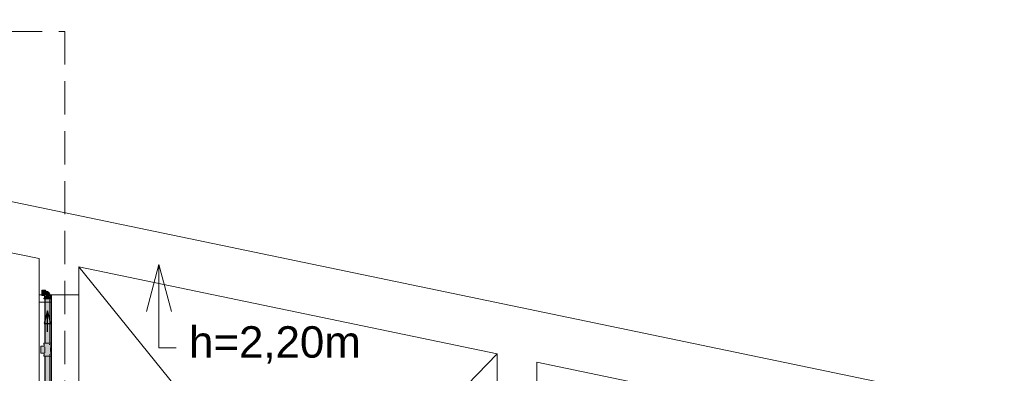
# Model space of a CAD drawing. Header units: millimetres. Extents: x 567 to 934, y -1 to 364.
# Tile 502 of 656: x 773.74 to 783.16, y 47.79 to 51.16. Entities that reach past the tile are written whole.
import ezdxf

# ---------------------------------------------------------------- set-up
doc = ezdxf.new("R2010")
doc.units = ezdxf.units.MM
doc.header["$MEASUREMENT"] = 0
doc.linetypes.add('HIDDEN2', pattern=[0.47625, 0.3175, -0.15875])
doc.linetypes.add('NULL', pattern=[0])
for name, color, linetype, lineweight in [('AF-Condutos', 140, 'Continuous', 25), ('AF-Peça de utilização', 152, 'Continuous', 18), ('AF-Sentido conduto', 140, 'Continuous', 30), ('DI-Detalhes', 1, 'HIDDEN2', 9)]:
    doc.layers.add(name, color=color, linetype=linetype, lineweight=lineweight)
doc.layers.add('ARQ FINA', color=8, linetype='Continuous')
doc.styles.add('Arial', font='arial.ttf')

msp = doc.modelspace()

# ---------------------------------------------------------------- hatches: boundary and pattern name
at = {"layer": 'AF-Condutos', "linetype": 'Continuous'}
for points in [[(773.9834, 48.0751), (774.0245, 48.0751), (774.0245, 48.4971), (773.9834, 48.4971)], [(774.0306, 48.4971), (774.0245, 48.4971), (774.0246, 48.0751), (774.0306, 48.0751)], [(774.0328, 48.4971), (774.0306, 48.4971), (774.0307, 48.0751), (774.0328, 48.0751)], [(773.9834, 46.2927), (773.9877, 46.2927), (773.9876, 47.9516), (773.9834, 47.9516)], [(773.9834, 47.9516), (773.9834, 46.2927), (773.9834, 46.2927)], [(773.9877, 46.2927), (773.9954, 46.2927), (773.9953, 47.9516), (773.9876, 47.9516)], [(773.9954, 46.2927), (774.0155, 46.2927), (774.0154, 47.9516), (773.9953, 47.9516)], [(774.0244, 47.9516), (774.0154, 47.9516), (774.0155, 46.2927), (774.0245, 46.2927)], [(774.0245, 47.9516), (774.0244, 47.9516), (774.0245, 46.2805)], [(774.0306, 47.9516), (774.0245, 47.9516), (774.0245, 46.2927), (774.0306, 46.2927)], [(774.0306, 47.9516), (774.0306, 47.9516), (774.0306, 46.2805)], [(774.0328, 47.9516), (774.0306, 47.9516), (774.0306, 46.2927), (774.0328, 46.2927)]]:
    msp.add_hatch(color=151, dxfattribs=at).paths.add_polyline_path(points)
at = {"layer": 'AF-Peça de utilização', "linetype": 'Continuous'}
for points in [[(773.9889, 48.5813), (773.9531, 48.5813), (773.9531, 48.5737), (773.9889, 48.5778)], [(773.9889, 48.5778), (773.9531, 48.5737), (773.9531, 48.5366), (773.9889, 48.5366)], [(773.9992, 48.5719), (773.9889, 48.575), (773.9889, 48.5355), (774.0161, 48.5355), (774.0284, 48.5447), (774.0151, 48.5608)], [(773.9801, 48.5289), (773.9858, 48.5355), (773.9531, 48.5366), (773.9531, 48.5298)], [(773.9745, 48.5039), (773.9745, 48.4971), (774.0255, 48.4971), (774.0328, 48.5036)], [(773.9801, 48.5289), (773.9801, 48.5039), (774.0286, 48.5039), (774.0326, 48.5355)], [(774.0359, 48.5039), (774.0369, 48.5355), (774.0331, 48.5355), (774.0286, 48.5039)], [(773.9744, 47.9516), (774.0409, 47.9516), (774.0373, 48.0295), (774.0391, 48.0316), (774.0382, 48.0629), (774.0341, 48.0662), (774.0328, 48.0316), (774.0375, 48.0751), (773.9756, 48.0751), (773.9781, 48.0474), (773.9456, 48.0474), (773.9456, 47.9804), (773.9773, 47.9793)]]:
    msp.add_hatch(color=161, dxfattribs=at).paths.add_polyline_path(points)

# ---------------------------------------------------------------- linework, layer by layer
at = {"layer": 'AF-Condutos'}
for p, q in [((773.9876, 48.4971), (773.9834, 48.4971)), ((773.9834, 48.4971), (773.9834, 48.0751)), ((773.9953, 48.4971), (773.9876, 48.4971)), ((774.0052, 48.4971), (773.9953, 48.4971)), ((774.0155, 48.4971), (774.0052, 48.4971)), ((774.0245, 48.4971), (774.0155, 48.4971)), ((774.0306, 48.4971), (774.0245, 48.4971)), ((774.0328, 48.4971), (774.0306, 48.4971)), ((774.0328, 48.0751), (774.0328, 48.4971)), ((773.9834, 47.9516), (773.9834, 46.2927)), ((774.0328, 46.2927), (774.0328, 47.9516))]:
    msp.add_line(p, q, dxfattribs=at)
at = {"layer": 'AF-Peça de utilização'}
for p, q in [((773.9531, 48.5813), (773.9531, 48.5804)), ((773.9889, 48.5813), (773.9531, 48.5813)), ((773.9531, 48.5804), (773.9531, 48.5778)), ((773.9531, 48.5778), (773.9531, 48.5737)), ((773.9531, 48.5737), (773.9531, 48.5682)), ((773.9889, 48.5804), (773.9889, 48.5813)), ((773.9889, 48.5778), (773.9889, 48.5804)), ((773.9889, 48.575), (773.9889, 48.5778)), ((773.9889, 48.5737), (773.9889, 48.575)), ((773.9889, 48.575), (773.9889, 48.5743)), ((773.9992, 48.5719), (773.9889, 48.575)), ((773.9889, 48.5743), (773.9889, 48.5724)), ((773.9889, 48.5682), (773.9889, 48.5737)), ((773.9531, 48.5682), (773.9531, 48.5619)), ((773.9531, 48.5619), (773.9531, 48.5551)), ((773.9531, 48.5551), (773.9531, 48.5483)), ((773.9531, 48.5483), (773.9531, 48.542)), ((773.9531, 48.542), (773.9531, 48.5366)), ((773.9531, 48.5366), (773.9531, 48.5355)), ((773.9531, 48.5355), (773.9531, 48.5324)), ((773.9531, 48.5324), (773.9531, 48.5298)), ((773.9531, 48.5298), (773.9531, 48.5289)), ((773.9531, 48.5289), (773.9801, 48.5289)), ((773.9757, 48.5039), (773.9745, 48.5039)), ((773.9745, 48.5039), (773.9745, 48.4971)), ((773.9745, 48.4971), (773.9757, 48.4971)), ((773.9791, 48.5039), (773.9757, 48.5039)), ((773.9757, 48.4971), (773.9791, 48.4971)), ((773.9801, 48.5039), (773.9791, 48.5039)), ((773.9791, 48.4971), (773.9834, 48.4971)), ((773.9801, 48.5289), (773.9801, 48.5039)), ((773.9834, 48.5039), (773.9801, 48.5039)), ((773.9801, 48.5039), (773.9811, 48.5039)), ((773.9839, 48.5355), (773.9811, 48.5355)), ((773.9811, 48.5039), (773.9839, 48.5039)), ((773.9845, 48.5039), (773.9834, 48.5039)), ((773.9834, 48.4971), (773.9845, 48.4971)), ((773.9884, 48.5355), (773.9839, 48.5355)), ((773.9839, 48.5039), (773.9884, 48.5039)), ((773.9915, 48.5039), (773.9845, 48.5039)), ((773.9845, 48.4971), (773.9915, 48.4971)), ((773.9889, 48.5355), (773.9884, 48.5355)), ((773.9884, 48.5039), (773.9889, 48.5039)), ((773.9889, 48.5724), (773.9889, 48.5692)), ((773.9889, 48.5692), (773.9889, 48.5652)), ((773.9889, 48.5619), (773.9889, 48.5682)), ((773.9889, 48.5652), (773.9889, 48.5604)), ((773.9889, 48.5551), (773.9889, 48.5619)), ((773.9889, 48.5604), (773.9889, 48.5553)), ((773.9889, 48.5553), (773.9889, 48.5501)), ((773.9889, 48.5483), (773.9889, 48.5551)), ((773.9889, 48.5501), (773.9889, 48.545)), ((773.9889, 48.542), (773.9889, 48.5483)), ((773.9889, 48.545), (773.9889, 48.5402)), ((773.9889, 48.5366), (773.9889, 48.542)), ((773.9889, 48.5402), (773.9889, 48.5355)), ((773.9889, 48.5355), (773.9889, 48.5366)), ((773.9943, 48.5355), (773.9889, 48.5355)), ((773.9889, 48.5355), (773.9932, 48.5355)), ((773.9889, 48.5039), (773.9943, 48.5039)), ((773.9997, 48.5039), (773.9915, 48.5039)), ((773.9915, 48.4971), (773.9997, 48.4971)), ((773.9932, 48.5355), (773.9984, 48.5355)), ((774.0012, 48.5355), (773.9943, 48.5355)), ((773.9943, 48.5039), (774.0012, 48.5039)), ((773.9984, 48.5355), (774.0042, 48.5355)), ((774.0083, 48.5691), (773.9992, 48.5719)), ((774.0085, 48.5039), (773.9997, 48.5039)), ((773.9997, 48.4971), (774.0085, 48.4971)), ((774.0085, 48.5355), (774.0012, 48.5355)), ((774.0012, 48.5039), (774.0085, 48.5039)), ((774.0042, 48.5355), (774.0102, 48.5355)), ((774.0162, 48.5622), (774.0083, 48.5691)), ((774.0159, 48.5355), (774.0085, 48.5355)), ((774.0173, 48.5039), (774.0085, 48.5039)), ((774.0085, 48.5039), (774.0159, 48.5039)), ((774.0085, 48.4971), (774.0173, 48.4971)), ((774.0102, 48.5355), (774.0161, 48.5355)), ((774.0227, 48.5355), (774.0159, 48.5355)), ((774.0159, 48.5039), (774.0227, 48.5039)), ((774.0161, 48.5355), (774.0215, 48.5355)), ((774.024, 48.5552), (774.0162, 48.5622)), ((774.0255, 48.5039), (774.0173, 48.5039)), ((774.0173, 48.4971), (774.0255, 48.4971)), ((774.0215, 48.5355), (774.0261, 48.5355)), ((774.0286, 48.5355), (774.0227, 48.5355)), ((774.0227, 48.5039), (774.0286, 48.5039)), ((774.0249, 48.5523), (774.024, 48.5552)), ((774.0284, 48.5447), (774.0249, 48.5523)), ((774.0325, 48.5039), (774.0255, 48.5039)), ((774.0255, 48.4971), (774.0325, 48.4971)), ((774.0261, 48.5355), (774.0296, 48.5355)), ((774.028, 48.546), (774.0318, 48.5355)), ((774.0326, 48.5355), (774.028, 48.546)), ((774.0318, 48.5355), (774.0284, 48.5447)), ((774.0318, 48.5355), (774.0286, 48.5355)), ((774.0286, 48.5039), (774.0331, 48.5039)), ((774.0296, 48.5355), (774.0318, 48.5355)), ((774.0326, 48.5355), (774.0318, 48.5355)), ((774.0318, 48.5355), (774.0326, 48.5355)), ((774.0369, 48.5039), (774.0325, 48.5039)), ((774.0325, 48.4971), (774.0328, 48.4971)), ((774.0331, 48.5355), (774.0326, 48.5355)), ((774.0328, 48.4971), (774.038, 48.4971)), ((774.0359, 48.5355), (774.0331, 48.5355)), ((774.0331, 48.5039), (774.0359, 48.5039)), ((774.0369, 48.5355), (774.0359, 48.5355)), ((774.0359, 48.5039), (774.0369, 48.5039)), ((774.0369, 48.5039), (774.0369, 48.5355)), ((774.038, 48.5039), (774.0369, 48.5039)), ((774.0414, 48.5039), (774.038, 48.5039)), ((774.038, 48.4971), (774.0414, 48.4971)), ((774.0425, 48.5039), (774.0414, 48.5039)), ((774.0414, 48.4971), (774.0425, 48.4971)), ((774.0425, 48.4971), (774.0425, 48.5039)), ((773.9773, 48.0474), (773.9456, 48.0474)), ((773.9456, 48.0474), (773.9456, 48.0463)), ((773.9456, 48.0463), (773.9456, 48.0429)), ((773.9456, 48.0429), (773.9456, 48.0375)), ((773.9456, 48.0375), (773.9456, 48.0304)), ((773.9456, 48.0304), (773.9456, 48.0222)), ((773.9456, 48.0222), (773.9456, 48.0134)), ((773.9456, 48.0134), (773.9456, 48.0045)), ((773.9744, 48.0751), (773.9744, 48.0662)), ((773.9756, 48.0751), (773.9744, 48.0751)), ((773.9744, 48.0662), (773.9773, 48.0629)), ((773.979, 48.0751), (773.9756, 48.0751)), ((773.9773, 48.0629), (773.9773, 48.0474)), ((773.9834, 48.0751), (773.979, 48.0751)), ((773.9843, 48.0751), (773.9834, 48.0751)), ((773.9835, 48.042), (773.9835, 48.0316)), ((773.9835, 48.0365), (773.9835, 48.042)), ((773.9835, 48.0296), (773.9835, 48.0365)), ((773.9835, 48.0316), (773.9835, 48.0305)), ((773.9835, 48.0305), (773.9835, 48.0295)), ((773.9835, 48.0218), (773.9835, 48.0296)), ((773.9835, 48.0295), (773.9835, 47.9973)), ((773.9835, 48.0134), (773.9835, 48.0218)), ((773.9835, 48.005), (773.9835, 48.0134)), ((773.9913, 48.0751), (773.9843, 48.0751)), ((773.9995, 48.0751), (773.9913, 48.0751)), ((774.0082, 48.0751), (773.9995, 48.0751)), ((774.017, 48.0751), (774.0082, 48.0751)), ((774.0251, 48.0751), (774.017, 48.0751)), ((774.0237, 48.0629), (774.0278, 48.0629)), ((774.0319, 48.0629), (774.0237, 48.0629)), ((774.0321, 48.0751), (774.0251, 48.0751)), ((774.0278, 48.0629), (774.0319, 48.0629)), ((774.0328, 48.0751), (774.0321, 48.0751)), ((774.0375, 48.0751), (774.0328, 48.0751)), ((774.0373, 48.0295), (774.0391, 48.0316)), ((774.0373, 47.9973), (774.0373, 48.0295)), ((774.0409, 48.0751), (774.0375, 48.0751)), ((774.0391, 48.0629), (774.042, 48.0662)), ((774.0391, 48.0316), (774.0391, 48.0629)), ((774.042, 48.0751), (774.0409, 48.0751)), ((774.042, 48.0662), (774.042, 48.0751)), ((773.9456, 48.0045), (773.9456, 47.9963)), ((773.9456, 47.9963), (773.9456, 47.9893)), ((773.9456, 47.9893), (773.9456, 47.9838)), ((773.9456, 47.9838), (773.9456, 47.9804)), ((773.9456, 47.9804), (773.9456, 47.9793)), ((773.9456, 47.9793), (773.9773, 47.9793)), ((773.9773, 47.9638), (773.9744, 47.9605)), ((773.9744, 47.9605), (773.9744, 47.9516)), ((773.9744, 47.9516), (773.9756, 47.9516)), ((773.9756, 47.9516), (773.979, 47.9516)), ((773.9773, 47.9793), (773.9773, 47.9638)), ((773.979, 47.9516), (773.9834, 47.9516)), ((773.9834, 47.9516), (773.9843, 47.9516)), ((773.9835, 47.9971), (773.9835, 48.005)), ((773.9835, 47.9973), (773.9835, 47.9962)), ((773.9835, 47.9902), (773.9835, 47.9971)), ((773.9835, 47.9962), (773.9835, 47.9951)), ((773.9835, 47.9951), (773.9835, 47.9848)), ((773.9835, 47.9848), (773.9835, 47.9902)), ((773.9843, 47.9516), (773.9913, 47.9516)), ((773.9913, 47.9516), (773.9995, 47.9516)), ((773.9995, 47.9516), (774.0082, 47.9516)), ((774.0082, 47.9516), (774.017, 47.9516)), ((774.017, 47.9516), (774.0251, 47.9516)), ((774.0237, 47.9638), (774.0319, 47.9638)), ((774.0278, 47.9638), (774.0237, 47.9638)), ((774.0251, 47.9516), (774.0321, 47.9516)), ((774.0319, 47.9638), (774.0278, 47.9638)), ((774.0321, 47.9516), (774.0328, 47.9516)), ((774.0328, 47.9516), (774.0375, 47.9516)), ((774.0391, 47.9951), (774.0373, 47.9973)), ((774.0375, 47.9516), (774.0409, 47.9516)), ((774.0391, 47.9638), (774.0391, 47.9951)), ((774.042, 47.9605), (774.0391, 47.9638)), ((774.0409, 47.9516), (774.042, 47.9516)), ((774.042, 47.9516), (774.042, 47.9605))]:
    msp.add_line(p, q, dxfattribs=at)
at = {"layer": 'AF-Sentido conduto'}
for p, q in [((774.0078, 48.3843), (773.9755, 48.2636)), ((774.0402, 48.2636), (774.0078, 48.3843)), ((773.9755, 48.2636), (774.0402, 48.2636))]:
    msp.add_line(p, q, dxfattribs=at)
msp.add_lwpolyline([(774.0078, 48.1843), (774.0078, 48.3843)], dxfattribs=at)
at = {"layer": 'ARQ FINA', "lineweight": 5}
for p, q in [((813.7128, 41.1145), (749.5081, 54.441)), ((813.7128, 41.1145), (749.5081, 54.441)), ((770.2278, 49.6501), (773.9278, 48.8822)), ((773.9278, 48.8822), (773.9278, 48.5354)), ((774.3078, 48.5354), (774.3078, 48.8033)), ((774.3078, 48.8033), (778.3078, 47.973)), ((774.3078, 48.8033), (778.3078, 43.8654)), ((775.0738, 48.8275), (774.9532, 48.3775)), ((775.0738, 48.8275), (775.1944, 48.3775)), ((775.0738, 48.8275), (775.0738, 48.0321)), ((773.9278, 48.4654), (773.9278, 48.5354)), ((773.9278, 48.5354), (774.0478, 48.5354)), ((774.3078, 48.5354), (774.0478, 48.5354)), ((774.0478, 48.5354), (774.0478, 44.3954)), ((774.3078, 44.3954), (774.3078, 48.5354)), ((774.0478, 48.4654), (773.9278, 48.4654)), ((773.9278, 47.5104), (773.9278, 48.4654)), ((775.0738, 48.0321), (775.239, 48.0321)), ((778.3078, 47.973), (774.3078, 43.8654)), ((778.3078, 47.973), (778.3078, 43.8654)), ((778.6878, 43.8654), (778.6878, 47.8942)), ((778.6878, 47.8942), (782.6878, 47.0639))]:
    msp.add_line(p, q, dxfattribs=at)
at = {"layer": 'DI-Detalhes'}
msp.add_lwpolyline([(766.9734, 51.0516), (774.1724, 51.0516), (774.1724, 43.4546), (766.9734, 43.4546), (766.9734, 51.0516)], dxfattribs=at)

# ---------------------------------------------------------------- texts
at = {"layer": 'ARQ FINA', "linetype": 'NULL', "lineweight": 5, "insert": (775.3611, 47.8813), "char_height": 0.3, "width": 3.284451, "attachment_point": 7, "line_spacing_factor": 0.9, "style": 'Arial'}
msp.add_mtext('h=2,20m', dxfattribs=at)

doc.saveas('drawing.dxf')
